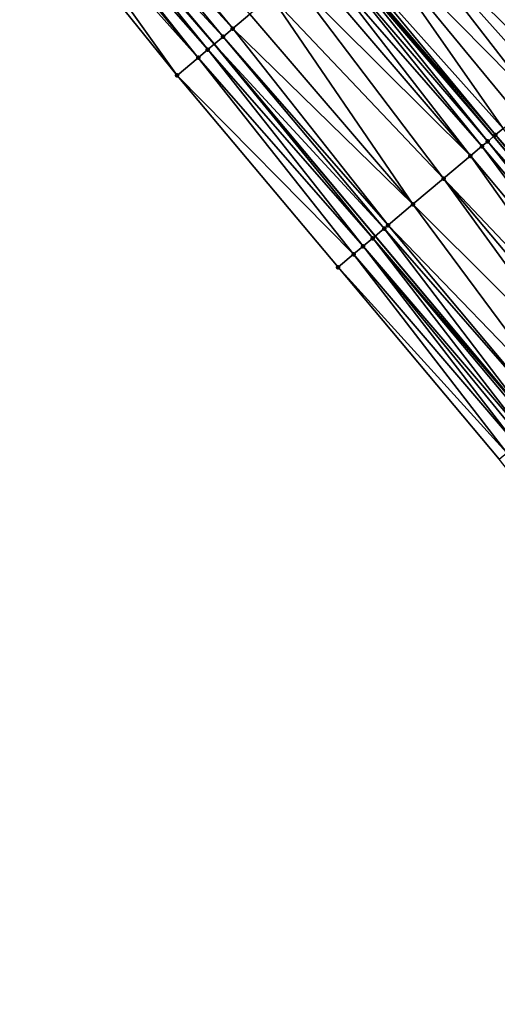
# Model space of a CAD drawing. Header units: feet. Extents: x 2004186 to 2014793, y 836912 to 864902.
# Tile 461 of 656: x 2007736 to 2007774, y 851481 to 851559. Entities that reach past the tile are written whole.
import ezdxf

# ---------------------------------------------------------------- set-up
doc = ezdxf.new("R2010")
doc.units = ezdxf.units.FT
doc.header["$LTSCALE"] = 100
doc.header["$MEASUREMENT"] = 0
for name, color, linetype, lineweight in [('EP_Travel Lane', 5, 'Continuous', 40), ('GPL_Skip Line', 2, 'Continuous', 40), ('Road Shots', 4, 'Continuous', 200), ('Road X-Section', 30, 'Continuous', 13)]:
    doc.layers.add(name, color=color, linetype=linetype, lineweight=lineweight)
doc.layers.add('I-77 SB_MM21-27-Surface-Border', color=7, linetype='Continuous')
doc.layers.add('I-77 SB_MM21-27-Surface-TIN', color=7, linetype='Continuous')

msp = doc.modelspace()

# ---------------------------------------------------------------- linework, layer by layer
at = {"layer": 'EP_Travel Lane'}
msp.add_polyline3d([(2007944.582377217, 851327.5398192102, 432.6646370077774), (2007931.693373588, 851342.8324716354, 432.7575893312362), (2007918.804311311, 851358.1251936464, 432.8276804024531), (2007905.915271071, 851373.4178895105, 432.9063615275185), (2007893.026182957, 851388.7106421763, 432.9663860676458), (2007880.13716598, 851404.0033104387, 433.0541352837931), (2007867.248110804, 851419.296024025, 433.1269895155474), (2007854.36051327, 851434.606246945, 433.2021703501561), (2007841.501668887, 851449.9243548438, 433.2782404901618), (2007828.642855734, 851465.2424255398, 433.3669075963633), (2007815.784082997, 851480.56044809, 433.4719377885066), (2007802.925207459, 851495.878593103, 433.5353910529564), (2007790.066345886, 851511.1967214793, 433.6044843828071), (2007777.207489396, 851526.5148438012, 433.675666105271), (2007764.348645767, 851541.832950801, 433.7520069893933), (2007751.491628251, 851557.1347434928, 433.8221837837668), (2007738.599280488, 851572.4246686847, 433.8977102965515)], dxfattribs=at)
at = {"layer": 'GPL_Skip Line'}
msp.add_polyline3d([(2007966.90585172, 851320.1897797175, 432.7869067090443), (2007954.024274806, 851335.4887410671, 432.8691550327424), (2007941.142724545, 851350.7876707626, 432.9617984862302), (2007928.261137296, 851366.0866443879, 433.0400154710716), (2007915.379555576, 851381.385611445, 433.1203894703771), (2007902.497949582, 851396.6846073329, 433.1912953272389), (2007889.616391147, 851411.983546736, 433.2807508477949), (2007876.7347808, 851427.2825477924, 433.3499594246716), (2007863.858044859, 851442.5856334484, 433.4222899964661), (2007850.991867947, 851457.8975870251, 433.4969515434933), (2007838.125702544, 851473.2095269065, 433.5762656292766), (2007825.259586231, 851488.5214083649, 433.6754273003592), (2007812.393429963, 851503.8333373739, 433.7584349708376), (2007799.527177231, 851519.1453811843, 433.8024421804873), (2007786.660995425, 851534.457340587, 433.87512449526), (2007773.794784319, 851549.7693348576, 433.9359613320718), (2007760.925126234, 851565.0783076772, 434.0207287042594)], dxfattribs=at)
at = {"layer": 'I-77 SB_MM21-27-Surface-Border', "color": 3, "linetype": 'ByBlock', "lineweight": -2}
msp.add_polyline3d([(2007943.161217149, 851326.3435795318, 432.5948221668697), (2007928.902533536, 851340.4834130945, 432.6035310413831), (2007916.479969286, 851356.168777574, 432.7013596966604), (2007902.986319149, 851370.9526016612, 432.740860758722), (2007889.798714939, 851385.9939833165, 432.8053747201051), (2007876.611148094, 851401.0353205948, 432.8844560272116), (2007863.576594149, 851416.20544861, 432.9721088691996), (2007850.688726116, 851431.5217712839, 433.0394156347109), (2007837.669385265, 851446.7051137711, 433.096581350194), (2007824.803240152, 851462.0170295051, 433.1840733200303), (2007812.243435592, 851477.5861523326, 433.3117517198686), (2007799.224164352, 851492.7694119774, 433.39704187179), (2007786.664291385, 851508.3386162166, 433.4970630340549), (2007774.257467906, 851524.0365677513, 433.5683764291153), (2007761.391244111, 851539.3485771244, 433.6240613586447), (2007748.533134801, 851554.6438191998, 433.6980533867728), (2007735.956018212, 851570.1990990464, 433.7983532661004)], dxfattribs=at)
at = {"layer": 'I-77 SB_MM21-27-Surface-TIN', "color": 128, "linetype": 'ByBlock', "lineweight": -2}
for points in [[(2007740.239752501, 851573.8059842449, 433.9443151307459), (2007739.474823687, 851573.1618694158, 433.9281042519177), (2007752.969898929, 851558.379475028, 433.8655592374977)], [(2007740.239752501, 851573.8059842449, 433.9443151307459), (2007752.969898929, 851558.379475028, 433.8655592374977), (2007754.346765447, 851559.5388880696, 433.8925209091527)], [(2007771.785840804, 851574.226251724, 433.721839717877), (2007770.562280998, 851573.1952805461, 433.831350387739), (2007784.053289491, 851558.3904178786, 433.7034256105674)], [(2007771.785840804, 851574.226251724, 433.721839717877), (2007784.053289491, 851558.3904178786, 433.7034256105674), (2007784.359459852, 851558.6478275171, 433.6747839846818)], [(2007739.474823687, 851573.1618694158, 433.9281042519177), (2007738.599280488, 851572.4246686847, 433.8977102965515), (2007752.204962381, 851557.7353693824, 433.8461369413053)], [(2007739.474823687, 851573.1618694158, 433.9281042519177), (2007752.204962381, 851557.7353693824, 433.8461369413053), (2007752.969898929, 851558.379475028, 433.8655592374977)], [(2007770.103428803, 851572.808686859, 433.8652486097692), (2007769.80045487, 851572.5534538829, 433.8815698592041), (2007782.686232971, 851557.2412570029, 433.7958498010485)], [(2007770.562280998, 851573.1952805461, 433.831350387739), (2007770.103428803, 851572.808686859, 433.8652486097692), (2007783.134735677, 851557.6182398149, 433.7720751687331)], [(2007770.103428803, 851572.808686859, 433.8652486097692), (2007782.686232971, 851557.2412570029, 433.7958498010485), (2007783.134735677, 851557.6182398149, 433.7720751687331)], [(2007770.562280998, 851573.1952805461, 433.831350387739), (2007783.594021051, 851558.00431877, 433.7411737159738), (2007784.053289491, 851558.3904178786, 433.7034256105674)], [(2007770.562280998, 851573.1952805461, 433.831350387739), (2007783.134735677, 851557.6182398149, 433.7720751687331), (2007783.594021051, 851558.00431877, 433.7411737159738)], [(2007738.403888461, 851572.2601500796, 433.8909273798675), (2007737.79194684, 851571.744856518, 433.8785524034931), (2007750.981039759, 851556.7048290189, 433.8050386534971)], [(2007738.403888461, 851572.2601500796, 433.8909273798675), (2007751.491628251, 851557.1347434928, 433.8221837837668), (2007738.599280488, 851572.4246686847, 433.8977102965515)], [(2007738.403888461, 851572.2601500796, 433.8909273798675), (2007750.981039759, 851556.7048290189, 433.8050386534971), (2007751.491628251, 851557.1347434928, 433.8221837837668)], [(2007752.204962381, 851557.7353693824, 433.8461369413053), (2007738.599280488, 851572.4246686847, 433.8977102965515), (2007751.491628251, 851557.1347434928, 433.8221837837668)], [(2007769.338616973, 851572.16443312, 433.8975984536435), (2007768.726731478, 851571.649072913, 433.908521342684), (2007781.756785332, 851556.4601150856, 433.8266845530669)], [(2007769.797512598, 851572.5509752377, 433.881728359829), (2007769.338616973, 851572.16443312, 433.8975984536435), (2007782.675434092, 851557.2321801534, 433.796422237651)], [(2007769.338616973, 851572.16443312, 433.8975984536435), (2007782.216118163, 851556.8461375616, 433.8149702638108), (2007782.675434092, 851557.2321801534, 433.796422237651)], [(2007769.338616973, 851572.16443312, 433.8975984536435), (2007781.756785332, 851556.4601150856, 433.8266845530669), (2007782.216118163, 851556.8461375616, 433.8149702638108)], [(2007769.797512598, 851572.5509752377, 433.881728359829), (2007782.686232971, 851557.2412570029, 433.7958498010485), (2007769.80045487, 851572.5534538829, 433.8815698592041)], [(2007769.797512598, 851572.5509752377, 433.881728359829), (2007782.675434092, 851557.2321801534, 433.796422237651), (2007782.686232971, 851557.2412570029, 433.7958498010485)], [(2007737.485969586, 851571.4872173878, 433.8696904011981), (2007736.873986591, 851570.9719729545, 433.8401406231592), (2007750.216080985, 851556.0607497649, 433.7763901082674)], [(2007737.79194684, 851571.744856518, 433.8785524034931), (2007737.485969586, 851571.4872173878, 433.8696904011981), (2007750.216080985, 851556.0607497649, 433.7763901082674)], [(2007737.79194684, 851571.744856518, 433.8785524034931), (2007750.216080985, 851556.0607497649, 433.7763901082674), (2007750.981039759, 851556.7048290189, 433.8050386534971)], [(2007768.726731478, 851571.649072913, 433.908521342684), (2007767.349979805, 851570.4895235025, 433.9292330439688), (2007780.531865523, 851555.4307602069, 433.8448805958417)], [(2007768.726731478, 851571.649072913, 433.908521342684), (2007780.531865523, 851555.4307602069, 433.8448805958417), (2007781.756785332, 851556.4601150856, 433.8266845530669)], [(2007736.873986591, 851570.9719729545, 433.8401406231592), (2007735.956018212, 851570.1990990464, 433.7983532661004), (2007748.533134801, 851554.6438191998, 433.6980533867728)], [(2007736.873986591, 851570.9719729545, 433.8401406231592), (2007748.533134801, 851554.6438191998, 433.6980533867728), (2007750.216080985, 851556.0607497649, 433.7763901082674)], [(2007767.349979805, 851570.4895235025, 433.9292330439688), (2007764.902397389, 851568.4281306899, 433.9561388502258), (2007779.153803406, 851554.2727684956, 433.8543007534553)], [(2007767.349979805, 851570.4895235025, 433.9292330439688), (2007779.919394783, 851554.9160956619, 433.8495980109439), (2007780.531865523, 851555.4307602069, 433.8448805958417)], [(2007767.349979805, 851570.4895235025, 433.9292330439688), (2007779.153803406, 851554.2727684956, 433.8543007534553), (2007779.919394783, 851554.9160956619, 433.8495980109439)], [(2007764.902397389, 851568.4281306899, 433.9561388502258), (2007763.066720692, 851566.8820740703, 433.9805168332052), (2007777.163306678, 851552.6000692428, 433.8830454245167)], [(2007764.902397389, 851568.4281306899, 433.9561388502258), (2007778.235114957, 851553.5007506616, 433.8685167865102), (2007779.153803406, 851554.2727684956, 433.8543007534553)], [(2007764.902397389, 851568.4281306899, 433.9561388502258), (2007777.163306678, 851552.6000692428, 433.8830454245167), (2007778.235114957, 851553.5007506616, 433.8685167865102)], [(2007763.066720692, 851566.8820740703, 433.9805168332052), (2007761.231073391, 851565.3359825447, 434.0170976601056), (2007774.560364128, 851550.4126757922, 433.9265811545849)], [(2007763.066720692, 851566.8820740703, 433.9805168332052), (2007775.785272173, 851551.4420446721, 433.9036287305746), (2007777.163306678, 851552.6000692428, 433.8830454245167)], [(2007763.066720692, 851566.8820740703, 433.9805168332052), (2007774.560364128, 851550.4126757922, 433.9265811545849), (2007775.785272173, 851551.4420446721, 433.9036287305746)], [(2007760.772152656, 851564.9494702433, 434.0225442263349), (2007760.313218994, 851564.5629732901, 434.0226251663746), (2007773.33542647, 851549.3833421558, 433.937560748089)], [(2007760.772152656, 851564.9494702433, 434.0225442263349), (2007773.794784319, 851549.7693348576, 433.9359613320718), (2007760.925126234, 851565.0783076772, 434.0207287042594)], [(2007760.772152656, 851564.9494702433, 434.0225442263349), (2007773.33542647, 851549.3833421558, 433.937560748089), (2007773.794784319, 851549.7693348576, 433.9359613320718)], [(2007761.231073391, 851565.3359825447, 434.0170976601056), (2007760.925126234, 851565.0783076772, 434.0207287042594), (2007773.947903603, 851549.8979990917, 433.9354281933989)], [(2007773.947903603, 851549.8979990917, 433.9354281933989), (2007760.925126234, 851565.0783076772, 434.0207287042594), (2007773.794784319, 851549.7693348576, 433.9359613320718)], [(2007761.231073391, 851565.3359825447, 434.0170976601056), (2007773.947903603, 851549.8979990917, 433.9354281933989), (2007774.560364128, 851550.4126757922, 433.9265811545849)], [(2007760.313218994, 851564.5629732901, 434.0226251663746), (2007759.701285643, 851564.0476699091, 434.0136822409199), (2007772.876055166, 851548.9973654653, 433.9337206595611)], [(2007760.313218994, 851564.5629732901, 434.0226251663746), (2007772.876055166, 851548.9973654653, 433.9337206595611), (2007773.33542647, 851549.3833421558, 433.937560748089)], [(2007758.936346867, 851563.4035669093, 433.993334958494), (2007757.71244982, 851562.3729961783, 433.9628529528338), (2007771.957280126, 851548.2254506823, 433.9129279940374)], [(2007759.701285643, 851564.0476699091, 434.0136822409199), (2007758.936346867, 851563.4035669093, 433.993334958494), (2007771.957280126, 851548.2254506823, 433.9129279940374)], [(2007759.701285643, 851564.0476699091, 434.0136822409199), (2007771.957280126, 851548.2254506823, 433.9129279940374), (2007772.876055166, 851548.9973654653, 433.9337206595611)], [(2007757.71244982, 851562.3729961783, 433.9628529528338), (2007756.029616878, 851560.9559311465, 433.9315245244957), (2007769.813479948, 851546.4243063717, 433.8677468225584)], [(2007757.71244982, 851562.3729961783, 433.9628529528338), (2007769.813479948, 851546.4243063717, 433.8677468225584), (2007771.957280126, 851548.2254506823, 433.9129279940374)], [(2007756.029616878, 851560.9559311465, 433.9315245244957), (2007754.346765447, 851559.5388880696, 433.8925209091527), (2007767.363426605, 851544.3658509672, 433.817729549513)], [(2007756.029616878, 851560.9559311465, 433.9315245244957), (2007767.363426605, 851544.3658509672, 433.817729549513), (2007769.813479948, 851546.4243063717, 433.8677468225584)], [(2007754.346765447, 851559.5388880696, 433.8925209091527), (2007752.969898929, 851558.379475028, 433.8655592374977), (2007767.363426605, 851544.3658509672, 433.817729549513)], [(2007752.969898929, 851558.379475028, 433.8655592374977), (2007752.204962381, 851557.7353693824, 433.8461369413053), (2007765.37278671, 851542.6933220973, 433.7885913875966)], [(2007752.969898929, 851558.379475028, 433.8655592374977), (2007765.37278671, 851542.6933220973, 433.7885913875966), (2007767.363426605, 851544.3658509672, 433.817729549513)], [(2007750.981039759, 851556.7048290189, 433.8050386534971), (2007764.147711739, 851541.6641518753, 433.7440555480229), (2007751.491628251, 851557.1347434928, 433.8221837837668)], [(2007752.204962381, 851557.7353693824, 433.8461369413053), (2007751.491628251, 851557.1347434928, 433.8221837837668), (2007765.066525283, 851542.4360208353, 433.7804152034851)], [(2007764.147711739, 851541.6641518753, 433.7440555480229), (2007764.348645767, 851541.832950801, 433.7520069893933), (2007751.491628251, 851557.1347434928, 433.8221837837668)], [(2007765.066525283, 851542.4360208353, 433.7804152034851), (2007751.491628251, 851557.1347434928, 433.8221837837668), (2007764.348645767, 851541.832950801, 433.7520069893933)], [(2007752.204962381, 851557.7353693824, 433.8461369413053), (2007765.066525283, 851542.4360208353, 433.7804152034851), (2007765.37278671, 851542.6933220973, 433.7885913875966)], [(2007750.981039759, 851556.7048290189, 433.8050386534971), (2007750.216080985, 851556.0607497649, 433.7763901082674), (2007763.382047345, 851541.0209116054, 433.7192376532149)], [(2007750.981039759, 851556.7048290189, 433.8050386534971), (2007763.382047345, 851541.0209116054, 433.7192376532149), (2007764.147711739, 851541.6641518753, 433.7440555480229)], [(2007750.216080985, 851556.0607497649, 433.7763901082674), (2007748.533134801, 851554.6438191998, 433.6980533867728), (2007762.61636952, 851540.3776873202, 433.6889894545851)], [(2007750.216080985, 851556.0607497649, 433.7763901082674), (2007762.61636952, 851540.3776873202, 433.6889894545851), (2007763.382047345, 851541.0209116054, 433.7192376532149)], [(2007748.533134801, 851554.6438191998, 433.6980533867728), (2007761.391244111, 851539.3485771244, 433.6240613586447), (2007762.61636952, 851540.3776873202, 433.6889894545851)], [(2007774.560364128, 851550.4126757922, 433.9265811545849), (2007773.947903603, 851549.8979990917, 433.9354281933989), (2007787.120336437, 851534.8433533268, 433.8667169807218)], [(2007773.33542647, 851549.3833421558, 433.937560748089), (2007772.876055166, 851548.9973654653, 433.9337206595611), (2007785.742254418, 851533.6853853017, 433.8680928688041)], [(2007773.33542647, 851549.3833421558, 433.937560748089), (2007786.660995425, 851534.457340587, 433.87512449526), (2007773.794784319, 851549.7693348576, 433.9359613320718)], [(2007773.33542647, 851549.3833421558, 433.937560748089), (2007786.201633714, 851534.0713524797, 433.8751637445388), (2007786.660995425, 851534.457340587, 433.87512449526)], [(2007773.33542647, 851549.3833421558, 433.937560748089), (2007785.742254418, 851533.6853853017, 433.8680928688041), (2007786.201633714, 851534.0713524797, 433.8751637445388)], [(2007773.947903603, 851549.8979990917, 433.9354281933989), (2007773.794784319, 851549.7693348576, 433.9359613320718), (2007786.660995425, 851534.457340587, 433.87512449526)], [(2007773.947903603, 851549.8979990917, 433.9354281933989), (2007786.660995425, 851534.457340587, 433.87512449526), (2007787.120336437, 851534.8433533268, 433.8667169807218)], [(2007772.876055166, 851548.9973654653, 433.9337206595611), (2007771.957280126, 851548.2254506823, 433.9129279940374), (2007784.823470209, 851532.9134814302, 433.8435949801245)], [(2007772.876055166, 851548.9973654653, 433.9337206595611), (2007784.823470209, 851532.9134814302, 433.8435949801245), (2007785.742254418, 851533.6853853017, 433.8680928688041)], [(2007771.957280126, 851548.2254506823, 433.9129279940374), (2007769.813479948, 851546.4243063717, 433.8677468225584), (2007783.59842349, 851531.8842775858, 433.8104833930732)], [(2007771.957280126, 851548.2254506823, 433.9129279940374), (2007783.59842349, 851531.8842775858, 433.8104833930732), (2007784.823470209, 851532.9134814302, 433.8435949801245)], [(2007769.813479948, 851546.4243063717, 433.8677468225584), (2007767.363426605, 851544.3658509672, 433.817729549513), (2007781.607761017, 851530.2117755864, 433.7722201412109)], [(2007769.813479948, 851546.4243063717, 433.8677468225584), (2007782.679658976, 851531.1123502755, 433.793948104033), (2007783.59842349, 851531.8842775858, 433.8104833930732)], [(2007769.813479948, 851546.4243063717, 433.8677468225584), (2007781.607761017, 851530.2117755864, 433.7722201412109), (2007782.679658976, 851531.1123502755, 433.793948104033)], [(2007767.363426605, 851544.3658509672, 433.817729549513), (2007765.37278671, 851542.6933220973, 433.7885913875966), (2007779.31084046, 851528.2819683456, 433.7271331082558)], [(2007767.363426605, 851544.3658509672, 433.817729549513), (2007779.31084046, 851528.2819683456, 433.7271331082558), (2007781.607761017, 851530.2117755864, 433.7722201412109)], [(2007765.066525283, 851542.4360208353, 433.7804152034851), (2007764.348645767, 851541.832950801, 433.7520069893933), (2007777.207489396, 851526.5148438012, 433.675666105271)], [(2007765.37278671, 851542.6933220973, 433.7885913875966), (2007765.066525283, 851542.4360208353, 433.7804152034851), (2007778.238947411, 851527.3813878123, 433.7073905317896)], [(2007765.066525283, 851542.4360208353, 433.7804152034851), (2007777.207489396, 851526.5148438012, 433.675666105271), (2007778.238947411, 851527.3813878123, 433.7073905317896)], [(2007765.37278671, 851542.6933220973, 433.7885913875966), (2007778.238947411, 851527.3813878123, 433.7073905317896), (2007779.31084046, 851528.2819683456, 433.7271331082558)], [(2007764.147711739, 851541.6641518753, 433.7440555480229), (2007763.382047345, 851541.0209116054, 433.7192376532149), (2007776.401385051, 851525.8375728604, 433.660843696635)], [(2007764.147711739, 851541.6641518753, 433.7440555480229), (2007777.207489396, 851526.5148438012, 433.675666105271), (2007764.348645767, 851541.832950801, 433.7520069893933)], [(2007764.147711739, 851541.6641518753, 433.7440555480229), (2007777.013889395, 851526.3521974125, 433.6697115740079), (2007777.207489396, 851526.5148438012, 433.675666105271)], [(2007764.147711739, 851541.6641518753, 433.7440555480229), (2007776.401385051, 851525.8375728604, 433.660843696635), (2007777.013889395, 851526.3521974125, 433.6697115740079)], [(2007763.382047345, 851541.0209116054, 433.7192376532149), (2007762.61636952, 851540.3776873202, 433.6889894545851), (2007775.635724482, 851525.1943280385, 433.6375735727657)], [(2007763.382047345, 851541.0209116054, 433.7192376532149), (2007776.095127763, 851525.5802666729, 433.6543413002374), (2007776.401385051, 851525.8375728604, 433.660843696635)], [(2007763.382047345, 851541.0209116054, 433.7192376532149), (2007775.635724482, 851525.1943280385, 433.6375735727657), (2007776.095127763, 851525.5802666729, 433.6543413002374)], [(2007762.61636952, 851540.3776873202, 433.6889894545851), (2007761.391244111, 851539.3485771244, 433.6240613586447), (2007774.870024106, 851524.5511305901, 433.5982096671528)], [(2007762.61636952, 851540.3776873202, 433.6889894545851), (2007774.870024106, 851524.5511305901, 433.5982096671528), (2007775.635724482, 851525.1943280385, 433.6375735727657)], [(2007761.391244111, 851539.3485771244, 433.6240613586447), (2007774.257467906, 851524.0365677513, 433.5683764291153), (2007774.870024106, 851524.5511305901, 433.5982096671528)]]:
    msp.add_3dface(points, dxfattribs=at)
at = {"layer": 'Road Shots', "lineweight": 100}
for p in [(2007752.969898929, 851558.379475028, 433.8655592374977), (2007752.204962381, 851557.7353693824, 433.8461369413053), (2007750.981039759, 851556.7048290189, 433.8050386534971), (2007750.216080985, 851556.0607497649, 433.7763901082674), (2007748.533134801, 851554.6438191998, 433.6980533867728), (2007773.33542647, 851549.3833421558, 433.937560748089), (2007773.947903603, 851549.8979990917, 433.9354281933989), (2007772.876055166, 851548.9973654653, 433.9337206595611), (2007771.957280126, 851548.2254506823, 433.9129279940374), (2007769.813479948, 851546.4243063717, 433.8677468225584), (2007767.363426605, 851544.3658509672, 433.817729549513), (2007765.066525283, 851542.4360208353, 433.7804152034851), (2007765.37278671, 851542.6933220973, 433.7885913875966), (2007764.147711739, 851541.6641518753, 433.7440555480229), (2007763.382047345, 851541.0209116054, 433.7192376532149), (2007762.61636952, 851540.3776873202, 433.6889894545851), (2007761.391244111, 851539.3485771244, 433.6240613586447)]:
    msp.add_point(p, dxfattribs=at)
at = {"layer": 'Road X-Section', "extrusion": (-0.6441566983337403, 0.7648844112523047, 0.003739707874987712), "elevation": -641962.1718976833, "flags": 128}
msp.add_lwpolyline([(-2084244.757087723, 2834.468863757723), (-2084246.957087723, 2834.547201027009), (-2084247.957087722, 2834.575849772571), (-2084249.557087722, 2834.616948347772), (-2084250.557087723, 2834.63637077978), (-2084252.357087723, 2834.663332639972), (-2084254.557087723, 2834.702336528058), (-2084256.757087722, 2834.733665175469), (-2084258.357087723, 2834.764147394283), (-2084259.357087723, 2834.784494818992), (-2084260.157087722, 2834.793437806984), (-2084260.757087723, 2834.793356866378), (-2084261.357087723, 2834.787910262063), (-2084263.757087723, 2834.751329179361), (-2084266.157087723, 2834.72695102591), (-2084269.357087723, 2834.700045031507), (-2084271.157087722, 2834.679333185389), (-2084271.957087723, 2834.668410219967), (-2084272.557087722, 2834.652540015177), (-2084272.957087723, 2834.63606014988), (-2084273.557087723, 2834.602161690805), (-2084275.157087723, 2834.492650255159)], dxfattribs=at)
at = {"layer": 'Road X-Section', "extrusion": (-0.6433085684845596, 0.7655973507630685, 0.003844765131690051), "elevation": -639672.1699359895, "flags": 128}
msp.add_lwpolyline([(-2084954.771628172, 2893.0346988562), (-2084956.371628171, 2893.099627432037), (-2084957.371628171, 2893.129875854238), (-2084958.371628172, 2893.154693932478), (-2084959.571628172, 2893.191053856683), (-2084959.971628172, 2893.199230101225), (-2084962.571628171, 2893.228368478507), (-2084965.771628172, 2893.27838612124), (-2084968.571628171, 2893.323567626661), (-2084969.771628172, 2893.344360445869), (-2084970.371628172, 2893.348200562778), (-2084971.171628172, 2893.346067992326), (-2084971.971628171, 2893.337220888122), (-2084973.571628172, 2893.314268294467), (-2084975.371628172, 2893.293684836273), (-2084976.771628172, 2893.279156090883), (-2084977.971628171, 2893.264939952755), (-2084978.971628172, 2893.260237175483), (-2084979.771628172, 2893.255519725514), (-2084981.371628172, 2893.237323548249), (-2084981.971628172, 2893.225609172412), (-2084982.571628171, 2893.207061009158), (-2084983.171628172, 2893.182713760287), (-2084983.771628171, 2893.151812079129), (-2084984.371628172, 2893.11406369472), (-2084984.771628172, 2893.085421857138)], dxfattribs=at)

doc.saveas('drawing.dxf')
